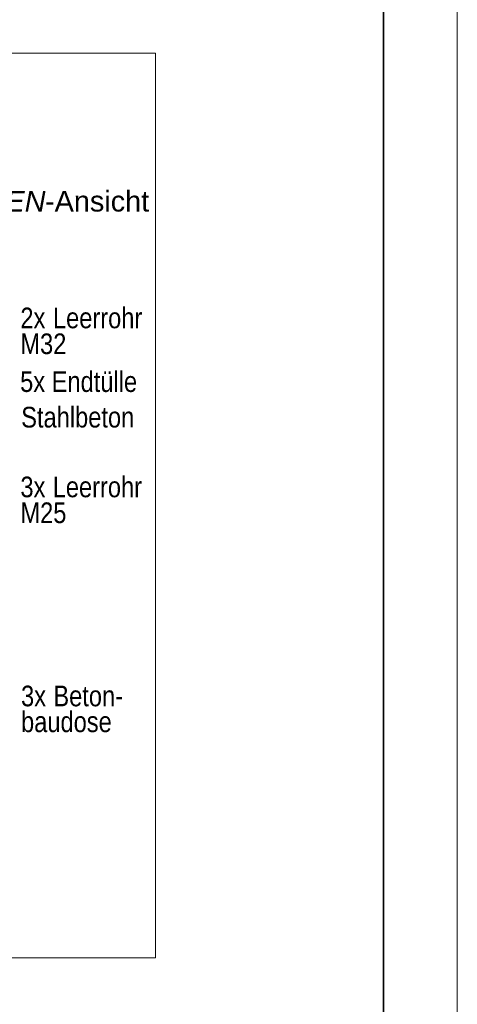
# Model space of a CAD drawing. Extents: x -620 to 3480, y 62 to 1112.
# Tile 262 of 288: x 271 to 300, y 834 to 901. Entities that reach past the tile are written whole.
import ezdxf
from ezdxf.lldxf.tags import DXFTag

# ---------------------------------------------------------------- set-up
doc = ezdxf.new("R2010")
doc.units = 0
doc.layers.get('0').update_dxf_attribs({"lineweight": 13})
doc.layers.add('E_Detail_Beschriftung', color=7, linetype='Continuous', lineweight=13, true_color=0x009900)
doc.layers.add('E_Detail_Linie_Text_Bem', color=7, linetype='Continuous', lineweight=13)
doc.layers.add('iwb_Plankopf Rahmen', color=7, linetype='Continuous', lineweight=35)
doc.styles.get("Standard").update_dxf_attribs({"font": 'ARIALN.TTF'})
tags = doc.linetypes.add('fein_strichliert-A06GA2TT8I', pattern=[4, 1, -2, 1]).pattern_tags.tags
tags[8:9] = [DXFTag(74, 4), DXFTag(75, 0), DXFTag(340, '0'), DXFTag(46, 0.0), DXFTag(50, 0.0), DXFTag(44, 0.0), DXFTag(45, 0.0)]
tags[6:7] = [DXFTag(74, 4), DXFTag(75, 0), DXFTag(340, '0'), DXFTag(46, 0.0), DXFTag(50, 0.0), DXFTag(44, 0.0), DXFTag(45, 0.0)]
tags[4:5] = [DXFTag(74, 4), DXFTag(75, 0), DXFTag(340, '0'), DXFTag(46, 0.0), DXFTag(50, 0.0), DXFTag(44, 0.0), DXFTag(45, 0.0)]

# ---------------------------------------------------------------- blocks, each defined once
blk = doc.blocks.new('Referenz-A06GA2TU8I')
at = {"layer": 'E_Detail_Linie_Text_Bem', "linetype": 'fein_strichliert-A06GA2TT8I', "ltscale": 0.65}
for p, q in [((279.867, 898.558), (217.097, 898.558)), ((279.867, 837.242), (279.867, 898.558)), ((217.097, 837.242), (276.84, 837.242)), ((276.84, 837.242), (279.867, 837.242))]:
    blk.add_line(p, q, dxfattribs=at)
at = {"layer": 'E_Detail_Beschriftung', "linetype": 'Continuous', "lineweight": -2, "ltscale": 0.25, "char_height": 1.4, "attachment_point": 1}
for s, insert in [('{\\fArial|b0|i1;SEITEN}', (265.352, 889.229)), ('{\\fArial;-Ansicht}', (272.382, 889.229))]:
    blk.add_mtext(s, dxfattribs=dict(at, insert=insert))
at = {"layer": 'E_Detail_Beschriftung', "linetype": 'Continuous', "ltscale": 0.13, "char_height": 1.4, "attachment_point": 1}
for s, insert in [('{\\fArial Narrow;2x}', (270.709, 881.319)), ('{\\fArial Narrow;Leerrohr}', (272.918, 881.319)), ('{\\fArial Narrow;M32}', (270.709, 879.566)), ('{\\fArial Narrow;5x Endtülle}', (270.693, 877.002)), ('{\\fArial Narrow;Stahlbeton}', (270.765, 874.592)), ('{\\fArial Narrow;3x}', (270.712, 869.865)), ('{\\fArial Narrow;Leerrohr}', (272.902, 869.865)), ('{\\fArial Narrow;M25}', (270.712, 868.112)), ('{\\fArial Narrow;3x}', (270.755, 855.696)), ('{\\fArial Narrow;Beton-}', (272.947, 855.696)), ('{\\fArial Narrow;baudose}', (270.755, 853.946))]:
    blk.add_mtext(s, dxfattribs=dict(at, insert=insert))

msp = doc.modelspace()

# ---------------------------------------------------------------- linework, layer by layer
at = {"layer": 'iwb_Plankopf Rahmen', "color": 8, "lineweight": 13, "ltscale": 0.13, "true_color": 0x808080}
msp.add_lwpolyline([(300.353, 62.433), (-619.647, 62.433), (-619.647, 1112.433), (300.353, 1112.433), (300.353, 62.433)], close=True, dxfattribs=at)
at = {"layer": 'iwb_Plankopf Rahmen', "ltscale": 0.35}
msp.add_lwpolyline([(-599.647, 67.433), (-599.647, 1107.433), (295.353, 1107.433), (295.353, 67.433), (-599.647, 67.433)], close=True, dxfattribs=at)

# ---------------------------------------------------------------- block references
at = {"color": 8, "lineweight": 25, "ltscale": 0.25, "true_color": 0x808080}
msp.add_blockref('Referenz-A06GA2TU8I', (0, 0), dxfattribs=at)

doc.saveas('drawing.dxf')
